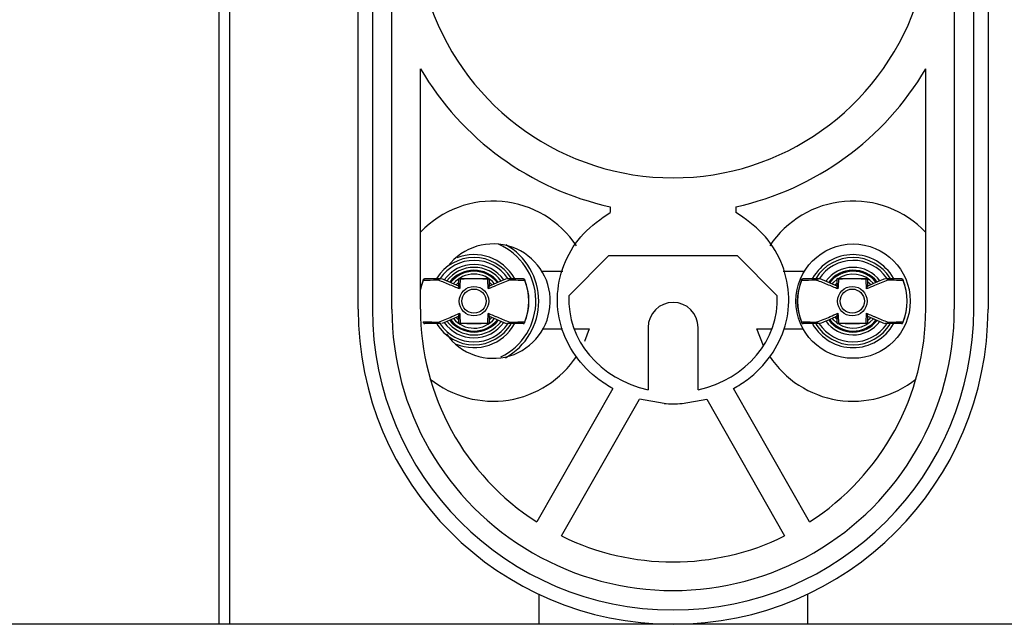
# Model space of a CAD drawing. Header units: inches. Extents: x 218.9 to 312.4, y 214.8 to 247.8.
# Tile 308 of 319: x 283.86 to 283.9676, y 240.1034 to 240.1694. Entities that reach past the tile are written whole.
import ezdxf

# ---------------------------------------------------------------- set-up
doc = ezdxf.new("R2010")
doc.units = ezdxf.units.IN
doc.header["$LTSCALE"] = 0.25
doc.header["$MEASUREMENT"] = 0
doc.layers.add('ANNOTATIONS', color=1, linetype='Continuous')
doc.layers.add('MOTOR LH', color=7, linetype='Continuous')
doc.styles.add('ARIAL', font='arial.ttf', dxfattribs={"height": 0.09375})
doc.dimstyles.new('STANDARD$0', dxfattribs={"dimtxt": 0.09375, "dimasz": 0.09375, "dimexe": 0.03125, "dimexo": 0.046875, "dimgap": 0.09, "dimtad": 0, "dimtih": 1, "dimtoh": 1, "dimdec": 4, "dimzin": 0, "dimdsep": 46, "dimtxsty": 'ARIAL', "dimcen": 0.09, "dimadec": 0, "dimazin": 0, "dimtfac": 1, "dimtdec": 4, "dimtofl": 0, "dimtmove": 0, "dimatfit": 1, "dimfxl": 1, "dimtolj": 1, "dimtzin": 0, "dimarcsym": 0})

# ---------------------------------------------------------------- blocks, each defined once
blk = doc.blocks.new('*D100')
at = {"layer": 'ANNOTATIONS', "color": 0, "lineweight": -2, "transparency": 16777216}
for p, q in [((283.7439908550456, 243.1034245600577), (285.3698196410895, 243.1034245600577)), ((285.3385696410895, 243.0096745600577), (285.3385696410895, 241.8208545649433)), ((285.3385696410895, 240.1971744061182), (285.3385696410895, 241.3859944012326)), ((283.7607408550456, 240.1034244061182), (285.3698196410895, 240.1034244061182))]:
    blk.add_line(p, q, dxfattribs=at)
at = {"layer": 'ANNOTATIONS', "color": 0, "transparency": 16777216}
for points in [[(285.3229446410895, 243.0096745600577), (285.3541946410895, 243.0096745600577), (285.3385696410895, 243.1034245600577)], [(285.3229446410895, 240.1971744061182), (285.3541946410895, 240.1971744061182), (285.3385696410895, 240.1034244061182)]]:
    blk.add_solid(points, dxfattribs=at)
at = {"layer": 'defpoints', "color": 0, "transparency": 16777216}
for p in [(283.6971158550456, 243.1034245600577), (283.7138658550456, 240.1034244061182), (285.3385696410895, 240.1034244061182)]:
    blk.add_point(p, dxfattribs=at)
at = {"layer": 'ANNOTATIONS', "color": 0, "transparency": 16777216, "insert": (285.3385696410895, 241.6034244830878), "char_height": 0.09375, "attachment_point": 5, "style": 'ARIAL'}
blk.add_mtext('\\A1;OPENING \\PHEIGHT', dxfattribs=at)

msp = doc.modelspace()

# ---------------------------------------------------------------- linework, layer by layer
at = {"layer": 'MOTOR LH'}
for p, q in [((283.8817586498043, 240.1034244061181), (283.8817586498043, 240.222993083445)), ((283.8829274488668, 240.1034244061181), (283.8829274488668, 240.222993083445)), ((283.8969710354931, 240.1378128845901), (283.8969710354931, 240.2190136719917)), ((283.8985335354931, 240.2190136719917), (283.8985335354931, 240.1378128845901)), ((283.9643061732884, 240.1378128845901), (283.9643061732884, 240.2190136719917)), ((283.9658686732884, 240.2190136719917), (283.9658686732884, 240.1378128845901)), ((283.900661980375, 240.1378128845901), (283.900661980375, 240.2172912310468)), ((283.9621777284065, 240.2172912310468), (283.9621777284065, 240.1378128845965)), ((283.9037869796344, 240.1378128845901), (283.9037869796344, 240.1640838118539)), ((283.9590527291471, 240.1378128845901), (283.9590527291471, 240.1640838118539)), ((283.9245419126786, 240.1489992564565), (283.9245419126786, 240.1483861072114)), ((283.938297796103, 240.1489992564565), (283.938297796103, 240.1483861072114)), ((283.9200213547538, 240.1392794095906), (283.9244045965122, 240.1436626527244)), ((283.9244045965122, 240.1436626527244), (283.9384351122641, 240.1436626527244)), ((283.9384351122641, 240.1436626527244), (283.9428183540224, 240.1392794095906)), ((283.9193762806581, 240.1419194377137), (283.9170810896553, 240.1419194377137)), ((283.9457586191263, 240.1419194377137), (283.9434634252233, 240.1419194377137)), ((283.9079832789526, 240.1403116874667), (283.9061261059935, 240.1411091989)), ((283.9493582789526, 240.1403116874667), (283.947501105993, 240.1411091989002)), ((283.9113032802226, 240.1370526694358), (283.9131604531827, 240.1362551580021)), ((283.9526782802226, 240.1370526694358), (283.9545354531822, 240.1362551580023)), ((283.9286854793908, 240.135811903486), (283.9286854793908, 240.1290069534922)), ((283.9341542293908, 240.1290069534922), (283.9341542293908, 240.135811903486)), ((283.9171998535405, 240.1356497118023), (283.9193260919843, 240.1356497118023)), ((283.920590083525, 240.1356497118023), (283.9222435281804, 240.1356497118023)), ((283.9222435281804, 240.1356497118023), (283.9217403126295, 240.1342641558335)), ((283.9413178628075, 240.1337992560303), (283.9405961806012, 240.1356497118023)), ((283.9405961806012, 240.1356497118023), (283.9422496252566, 240.1356497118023)), ((283.9435136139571, 240.1356497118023), (283.945639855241, 240.1356497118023)), ((283.9248109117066, 240.1291316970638), (283.9165059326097, 240.1145502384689)), ((283.9463337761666, 240.1145502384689), (283.9380287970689, 240.1291316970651)), ((283.9192278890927, 240.113015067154), (283.9277366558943, 240.1279543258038)), ((283.9304302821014, 240.1274966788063), (283.927736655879, 240.1279543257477)), ((283.9324094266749, 240.1274966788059), (283.935103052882, 240.1279543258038)), ((283.935103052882, 240.1279543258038), (283.9436118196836, 240.113015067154)), ((283.9167323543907, 240.1066520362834), (283.9167323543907, 240.1034244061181)), ((283.9461073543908, 240.1066520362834), (283.9461073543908, 240.1034244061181)), ((282.9815770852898, 240.1034244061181), (284.1643033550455, 240.1034244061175))]:
    msp.add_line(p, q, dxfattribs=at)
at = {"layer": 'MOTOR LH', "flags": 128}
for points in [[(283.904108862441, 240.1410333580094), (283.9039006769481, 240.1404655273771), (283.9037869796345, 240.1400465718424)], [(283.9040918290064, 240.1409405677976), (283.9038999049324, 240.1403946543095), (283.9037869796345, 240.1399560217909)], [(283.9079484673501, 240.1407066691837), (283.9077763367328, 240.1405491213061), (283.9076842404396, 240.1404522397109)], [(283.9116010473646, 240.1404536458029), (283.9115102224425, 240.1405491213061), (283.9113101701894, 240.1407297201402)], [(283.948821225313, 240.1405539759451), (283.9490169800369, 240.1407700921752), (283.9493290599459, 240.1410412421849)], [(283.9493245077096, 240.1406318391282), (283.949237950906, 240.1405491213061), (283.9491202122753, 240.1404234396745)], [(283.9530369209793, 240.1404816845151), (283.9529718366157, 240.1405491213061), (283.9526933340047, 240.1407911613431)], [(283.9076817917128, 240.1369148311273), (283.9077763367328, 240.1368152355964), (283.9079631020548, 240.1366455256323)], [(283.9113332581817, 240.1366536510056), (283.9115102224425, 240.1368152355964), (283.9116096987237, 240.1369203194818)], [(283.9491184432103, 240.1369429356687), (283.949237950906, 240.1368152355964), (283.9493461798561, 240.136712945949)], [(283.9527103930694, 240.1365861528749), (283.9529718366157, 240.1368152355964), (283.9530463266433, 240.1368928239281)], [(283.9493223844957, 240.1363281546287), (283.9490169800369, 240.1365942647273), (283.948821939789, 240.1368095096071)]]:
    msp.add_lwpolyline(points, dxfattribs=at)
at = {"layer": 'MOTOR LH'}
for centre, radius in [((283.9511048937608, 240.1386821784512), 0.006250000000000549), ((283.9096432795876, 240.1386821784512), 0.001613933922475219), ((283.9510182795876, 240.1386821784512), 0.001613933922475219), ((283.9096432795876, 240.1386821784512), 0.001321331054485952), ((283.9510182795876, 240.1386821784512), 0.001321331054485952)]:
    msp.add_circle(centre, radius, dxfattribs=at)
for centre, radius, start, end in [((283.9314198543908, 240.1802833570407), 0.02812500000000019, 199.4712206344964, 340.5287793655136), ((283.9314198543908, 240.1802833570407), 0.03203125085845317, 210.3806127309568, 257.6005483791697), ((283.9314198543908, 240.1802833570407), 0.03203125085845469, 282.3994516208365, 329.6193872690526), ((283.9117348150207, 240.1386821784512), 0.01093750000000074, 33.44872817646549, 136.237806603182), ((283.9511048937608, 240.1386821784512), 0.01093749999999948, 43.3929477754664, 146.5088346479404), ((283.9117348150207, 240.1386821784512), 0.006249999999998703, 215.0500800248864, 142.4172940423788), ((283.9096432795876, 240.1386821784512), 0.006766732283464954, 295.6210902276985, 66.71235897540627), ((283.9096432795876, 240.1386821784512), 0.007079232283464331, 299.197772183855, 60.49139116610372), ((283.9096432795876, 240.1386821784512), 0.004767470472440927, 31.76165425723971, 148.2248327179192), ((283.9096432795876, 240.1386821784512), 0.005079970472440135, 29.62997182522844, 111.6135480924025), ((283.9511048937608, 240.1386821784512), 0.005079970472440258, 29.62997182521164, 150.445312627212), ((283.9511048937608, 240.1386821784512), 0.004767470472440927, 31.76165425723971, 148.2248327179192), ((283.9096432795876, 240.1386821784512), 0.004454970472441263, 33.74494045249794, 146.0361977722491), ((283.9096432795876, 240.1386821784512), 0.004003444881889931, 35.45278402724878, 144.3818440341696), ((283.9096432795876, 240.1386821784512), 0.00369094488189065, 36.54764909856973, 143.3344357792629), ((283.9511048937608, 240.1386821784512), 0.004454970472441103, 34.26244811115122, 146.7252704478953), ((283.9511048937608, 240.1386821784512), 0.003690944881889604, 37.07043239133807, 143.8788900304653), ((283.9096432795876, 240.1386821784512), 0.003378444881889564, 38.02806685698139, 142.3002062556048), ((283.9096432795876, 240.1386821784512), 0.003265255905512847, 38.37625287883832, 141.5850926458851), ((283.9096432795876, 240.1386821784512), 0.002952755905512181, 40.05423467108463, 139.9798428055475), ((283.9511048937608, 240.1386821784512), 0.003378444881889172, 38.61487814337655, 142.8850491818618), ((283.9511048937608, 240.1386821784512), 0.003265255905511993, 38.9671910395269, 142.2005269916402), ((283.9511048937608, 240.1386821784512), 0.002952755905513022, 40.70771378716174, 124.4391489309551), ((283.9096432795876, 240.1386821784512), 0.006013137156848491, 336.9936001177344, 23.16303290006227), ((283.9096432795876, 240.1386821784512), 0.005993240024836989, 337.8629835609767, 22.13701643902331), ((283.9510182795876, 240.1386821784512), 0.006013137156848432, 156.9828189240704, 203.1040035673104), ((283.9510182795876, 240.1386821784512), 0.005993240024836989, 157.8629835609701, 202.1370164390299), ((283.9510182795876, 240.1386821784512), 0.006013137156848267, 336.9936001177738, 23.16303290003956), ((283.9510182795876, 240.1386821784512), 0.005993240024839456, 337.8629835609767, 22.13701643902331), ((283.9314198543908, 240.135811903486), 0.002734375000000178, 0, 180), ((283.9314198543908, 240.1378128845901), 0.03444881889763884, 180, 0), ((283.9314198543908, 240.1378128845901), 0.03288631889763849, 180, 0), ((283.9314198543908, 240.1378128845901), 0.03075787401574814, 180, 1.175410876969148e-08), ((283.9314198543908, 240.1378128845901), 0.02763287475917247, 180, 237.3356499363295), ((283.9314198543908, 240.1378128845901), 0.02763287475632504, 302.6643500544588, 0), ((283.9096432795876, 240.1386821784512), 0.00476747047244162, 211.6173577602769, 328.3908599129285), ((283.9096432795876, 240.1386821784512), 0.00445497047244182, 213.7976415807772, 326.1824974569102), ((283.9096432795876, 240.1386821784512), 0.004003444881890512, 215.3582126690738, 324.3432683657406), ((283.9096432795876, 240.1386821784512), 0.003690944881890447, 216.4451655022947, 323.2802938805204), ((283.9096432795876, 240.1386821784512), 0.003378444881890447, 217.953206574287, 322.1962639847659), ((283.9096432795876, 240.1386821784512), 0.003265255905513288, 218.260554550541, 321.5049525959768), ((283.9096432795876, 240.1386821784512), 0.002952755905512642, 220.0912098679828, 319.8758460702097), ((283.9096432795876, 240.1386821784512), 0.005079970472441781, 247.2550755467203, 330.7177255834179), ((283.9511048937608, 240.1386821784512), 0.005079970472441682, 209.5596015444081, 330.7177255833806), ((283.9511048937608, 240.1386821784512), 0.00476747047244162, 211.6173577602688, 328.3908599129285), ((283.9511048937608, 240.1386821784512), 0.004454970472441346, 213.2369220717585, 325.8076037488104), ((283.9511048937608, 240.1386821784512), 0.003690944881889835, 215.9261601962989, 322.7277481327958), ((283.9511048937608, 240.1386821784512), 0.00337844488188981, 217.3755135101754, 321.6076756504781), ((283.9511048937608, 240.1386821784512), 0.003265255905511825, 217.6738869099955, 320.8803718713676), ((283.9511048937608, 240.1386821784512), 0.002952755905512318, 237.4271946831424, 319.1851638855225), ((283.9117348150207, 240.1386821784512), 0.01093750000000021, 231.0859589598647, 326.6790492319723), ((283.9511048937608, 240.1386821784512), 0.0109375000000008, 213.328061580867, 308.912850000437), ((283.9314198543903, 240.1391529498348), 0.01169820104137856, 265.1474458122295, 274.8525541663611), ((283.9314198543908, 240.1378128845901), 0.02763287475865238, 243.8187412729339, 296.1812587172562)]:
    msp.add_arc(centre, radius, start, end, dxfattribs=at)
for major_axis, ratio, start_param, end_param in [((0.01140946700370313, 4.636529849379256e-09), 0.8873077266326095, 3.097742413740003, 4.470374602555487), ((-0.01140946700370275, 4.636542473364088e-09), 0.8873077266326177, 1.812810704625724, 3.185442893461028)]:
    msp.add_ellipse((283.9314198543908, 240.1388356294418), major_axis=major_axis, ratio=ratio, start_param=start_param, end_param=end_param, dxfattribs=at)
for points, knots in [([(283.924810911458, 240.1291316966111), (283.9243055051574, 240.1294373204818), (283.9227437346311, 240.1303817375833), (283.920603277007, 240.1326051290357), (283.9189593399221, 240.1359040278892), (283.9185901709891, 240.1395480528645), (283.9194590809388, 240.1430955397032), (283.9214849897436, 240.1462476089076), (283.923514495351, 240.1476673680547), (283.9245419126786, 240.1483861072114)], [0, 0, 0, 0, 0.07501913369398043, 0.2318187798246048, 0.3847221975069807, 0.5357489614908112, 0.6873851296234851, 0.8417417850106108, 1, 1, 1, 1]), ([(283.9380287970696, 240.1291316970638), (283.9385342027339, 240.1294373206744), (283.9400959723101, 240.1303817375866), (283.9422364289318, 240.1326051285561), (283.9438803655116, 240.1359040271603), (283.9442495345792, 240.1395480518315), (283.9433806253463, 240.1430955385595), (283.9413547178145, 240.1462476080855), (283.9393252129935, 240.1476673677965), (283.938297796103, 240.1483861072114)], [0, 0, 0, 0, 0.07501906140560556, 0.2318187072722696, 0.3847221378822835, 0.5357489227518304, 0.6873851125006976, 0.841741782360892, 1, 1, 1, 1]), ([(283.9040918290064, 240.1409405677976), (283.9040918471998, 240.140941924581), (283.9040921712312, 240.1409660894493), (283.9040995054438, 240.1410192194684), (283.9041317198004, 240.1410833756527), (283.904188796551, 240.1411323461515), (283.904242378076, 240.1411393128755), (283.9042692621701, 240.1411428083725)], [0, 0, 0, 0, 0.01256958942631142, 0.2238695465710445, 0.5153237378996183, 0.7568176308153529, 0.9999999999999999, 0.9999999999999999, 0.9999999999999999, 0.9999999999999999]), ([(283.9042692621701, 240.1411428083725), (283.9047914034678, 240.1411428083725), (283.9053591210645, 240.1411428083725), (283.9059589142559, 240.1411428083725), (283.9060070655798, 240.1411428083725)], [0, 0, 0, 0, 0.9197201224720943, 0.9999999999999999, 0.9999999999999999, 0.9999999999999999, 0.9999999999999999]), ([(283.9057464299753, 240.1409788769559), (283.9057486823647, 240.1409829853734), (283.9057685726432, 240.1410192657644), (283.905818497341, 240.1410776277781), (283.9059085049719, 240.1411324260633), (283.9059742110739, 240.1411393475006), (283.9060070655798, 240.1411428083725)], [0, 0, 0, 0, 0.04225292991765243, 0.3731248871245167, 0.6865485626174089, 1, 1, 1, 1]), ([(283.9060070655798, 240.1411428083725), (283.9060120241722, 240.1411428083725), (283.9060235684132, 240.1411428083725), (283.9060395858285, 240.1411428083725), (283.9060614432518, 240.1411428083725), (283.9060586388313, 240.1411428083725), (283.9060564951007, 240.1411428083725)], [0, 0, 0, 0, 0.0761283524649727, 0.1772366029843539, 0.3710703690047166, 1, 1, 1, 1]), ([(283.9079823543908, 240.140281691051), (283.9079823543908, 240.1404351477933), (283.9079823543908, 240.1406372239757), (283.9079823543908, 240.1409194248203), (283.9079823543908, 240.1410535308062), (283.9079823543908, 240.1411428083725)], [0, 0, 0, 0, 0.513398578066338, 0.6760577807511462, 1, 1, 1, 1]), ([(283.908139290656, 240.1410781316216), (283.9081385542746, 240.141078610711), (283.9080771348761, 240.1411185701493), (283.9080390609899, 240.1411307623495), (283.9080014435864, 240.1411428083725)], [0, 0, 0, 0, 0.01198939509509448, 1, 1, 1, 1]), ([(283.9080014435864, 240.1411428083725), (283.9082550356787, 240.1411428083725), (283.9085975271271, 240.1411428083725), (283.9091793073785, 240.1411428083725), (283.9095139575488, 240.1411428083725), (283.9097693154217, 240.1411428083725), (283.910052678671, 240.1411428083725), (283.9105891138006, 240.1411428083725), (283.910972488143, 240.1411428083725), (283.9112439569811, 240.1411428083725), (283.9112851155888, 240.1411428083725)], [0, 0, 0, 0, 0.3048810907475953, 0.4117603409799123, 0.4723189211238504, 0.533050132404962, 0.5755937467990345, 0.665425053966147, 0.9492735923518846, 0.9999999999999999, 0.9999999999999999, 0.9999999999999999, 0.9999999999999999]), ([(283.9111472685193, 240.1410781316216), (283.9111480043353, 240.141078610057), (283.9111615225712, 240.1410873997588), (283.9112204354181, 240.141124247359), (283.9112565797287, 240.1411346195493), (283.9112851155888, 240.1411428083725)], [0, 0, 0, 0, 0.0119724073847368, 0.2199542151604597, 1, 1, 1, 1]), ([(283.9113042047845, 240.1411428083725), (283.9113042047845, 240.1410535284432), (283.9113042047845, 240.1409194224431), (283.9113042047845, 240.1406372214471), (283.9113042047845, 240.1404351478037), (283.9113042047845, 240.140281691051)], [0, 0, 0, 0, 0.3239507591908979, 0.486601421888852, 1, 1, 1, 1]), ([(283.9135401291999, 240.1409788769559), (283.9135378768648, 240.1409829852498), (283.91351726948, 240.141020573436), (283.9134658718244, 240.141079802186), (283.9133751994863, 240.1411331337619), (283.9133109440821, 240.1411396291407), (283.9132794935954, 240.1411428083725)], [0, 0, 0, 0, 0.04225452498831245, 0.3866011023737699, 0.6997654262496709, 1, 1, 1, 1]), ([(283.9132794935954, 240.1411428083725), (283.9133271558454, 240.1411428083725), (283.9139269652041, 240.1411428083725), (283.9144946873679, 240.1411428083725), (283.9150172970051, 240.1411428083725)], [0, 0, 0, 0, 0.07946233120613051, 1, 1, 1, 1]), ([(283.9150172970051, 240.1411428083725), (283.9150441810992, 240.1411393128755), (283.9150977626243, 240.1411323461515), (283.9151548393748, 240.1410833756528), (283.9151870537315, 240.1410192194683), (283.9151943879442, 240.1409660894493), (283.9151947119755, 240.140941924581), (283.9151947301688, 240.1409405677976)], [0, 0, 0, 0, 0.2431823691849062, 0.4846762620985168, 0.7761304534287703, 0.9874304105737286, 1, 1, 1, 1]), ([(283.9454668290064, 240.1409405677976), (283.9454668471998, 240.140941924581), (283.9454671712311, 240.1409660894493), (283.9454745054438, 240.1410192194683), (283.9455067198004, 240.1410833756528), (283.945563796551, 240.1411323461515), (283.9456173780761, 240.1411393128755), (283.9456442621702, 240.1411428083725)], [0, 0, 0, 0, 0.01256958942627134, 0.2238695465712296, 0.5153237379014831, 0.7568176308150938, 1, 1, 1, 1]), ([(283.9456442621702, 240.1411428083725), (283.9461664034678, 240.1411428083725), (283.9467341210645, 240.1411428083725), (283.9473339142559, 240.1411428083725), (283.9473820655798, 240.1411428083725)], [0, 0, 0, 0, 0.9197201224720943, 0.9999999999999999, 0.9999999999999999, 0.9999999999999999, 0.9999999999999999]), ([(283.9471214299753, 240.1409788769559), (283.9471236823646, 240.1409829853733), (283.9471435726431, 240.1410192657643), (283.9471934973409, 240.141077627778), (283.9472835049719, 240.1411324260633), (283.9473492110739, 240.1411393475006), (283.9473820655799, 240.1411428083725)], [0, 0, 0, 0, 0.04225292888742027, 0.3731248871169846, 0.6865485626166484, 1, 1, 1, 1]), ([(283.9473820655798, 240.1411428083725), (283.9473870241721, 240.1411428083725), (283.9473985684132, 240.1411428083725), (283.9474145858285, 240.1411428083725), (283.9474364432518, 240.1411428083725), (283.9474336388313, 240.1411428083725), (283.9474314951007, 240.1411428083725)], [0, 0, 0, 0, 0.0761283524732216, 0.1772366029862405, 0.3710703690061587, 1, 1, 1, 1]), ([(283.9493573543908, 240.140281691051), (283.9493573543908, 240.1404351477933), (283.9493573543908, 240.1406372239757), (283.9493573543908, 240.1409194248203), (283.9493573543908, 240.1410535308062), (283.9493573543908, 240.1411428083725)], [0, 0, 0, 0, 0.513398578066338, 0.6760577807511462, 1, 1, 1, 1]), ([(283.9495142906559, 240.1410781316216), (283.9495135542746, 240.141078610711), (283.9494521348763, 240.1411185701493), (283.9494140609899, 240.1411307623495), (283.9493764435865, 240.1411428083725)], [0, 0, 0, 0, 0.01198939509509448, 1, 1, 1, 1]), ([(283.9493764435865, 240.1411428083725), (283.9496300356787, 240.1411428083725), (283.9499725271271, 240.1411428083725), (283.9505543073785, 240.1411428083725), (283.9508889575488, 240.1411428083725), (283.9511443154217, 240.1411428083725), (283.9514276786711, 240.1411428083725), (283.9519641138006, 240.1411428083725), (283.9523474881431, 240.1411428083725), (283.9526189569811, 240.1411428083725), (283.9526601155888, 240.1411428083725)], [0, 0, 0, 0, 0.304881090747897, 0.4117603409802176, 0.4723189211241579, 0.533050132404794, 0.5755937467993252, 0.6654250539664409, 0.9492735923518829, 0.9999999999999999, 0.9999999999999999, 0.9999999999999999, 0.9999999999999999]), ([(283.9525222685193, 240.1410781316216), (283.9525230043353, 240.141078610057), (283.9525365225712, 240.1410873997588), (283.9525954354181, 240.141124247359), (283.9526315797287, 240.1411346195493), (283.9526601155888, 240.1411428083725)], [0, 0, 0, 0, 0.01197240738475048, 0.2199542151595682, 1, 1, 1, 1]), ([(283.9526792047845, 240.1411428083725), (283.9526792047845, 240.1410535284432), (283.9526792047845, 240.1409194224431), (283.9526792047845, 240.1406372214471), (283.9526792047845, 240.1404351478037), (283.9526792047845, 240.140281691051)], [0, 0, 0, 0, 0.3239507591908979, 0.486601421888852, 1, 1, 1, 1]), ([(283.9549151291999, 240.1409788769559), (283.9549128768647, 240.1409829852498), (283.95489226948, 240.141020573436), (283.9548408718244, 240.141079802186), (283.9547501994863, 240.1411331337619), (283.9546859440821, 240.1411396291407), (283.9546544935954, 240.1411428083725)], [0, 0, 0, 0, 0.04225452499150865, 0.3866011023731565, 0.6997654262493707, 1, 1, 1, 1]), ([(283.9546544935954, 240.1411428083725), (283.9547021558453, 240.1411428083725), (283.9553019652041, 240.1411428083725), (283.9558696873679, 240.1411428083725), (283.9563922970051, 240.1411428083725)], [0, 0, 0, 0, 0.07946233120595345, 0.9999999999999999, 0.9999999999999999, 0.9999999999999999, 0.9999999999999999]), ([(283.9563922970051, 240.1411428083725), (283.9564191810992, 240.1411393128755), (283.9564727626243, 240.1411323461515), (283.9565298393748, 240.1410833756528), (283.9565620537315, 240.1410192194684), (283.9565693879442, 240.1409660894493), (283.9565697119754, 240.140941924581), (283.9565697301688, 240.1409405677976)], [0, 0, 0, 0, 0.243182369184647, 0.4846762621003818, 0.7761304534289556, 0.9874304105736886, 1, 1, 1, 1]), ([(283.9057464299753, 240.1409788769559), (283.9057003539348, 240.1409775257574), (283.9051275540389, 240.1409607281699), (283.9045879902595, 240.140950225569), (283.9040918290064, 240.1409405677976)], [0, 0, 0, 0, 0.0804400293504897, 1, 1, 1, 1]), ([(283.9080714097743, 240.1400111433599), (283.9078876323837, 240.1400898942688), (283.9076000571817, 240.1402131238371), (283.9068791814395, 240.1405155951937), (283.906288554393, 240.1407584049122), (283.9058010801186, 240.1409566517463), (283.9057464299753, 240.1409788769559)], [0, 0, 0, 0, 0.2347780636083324, 0.3673811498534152, 0.9290778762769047, 1, 1, 1, 1]), ([(283.9080714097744, 240.1400111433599), (283.9080709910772, 240.1400121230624), (283.9080475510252, 240.1400669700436), (283.9080026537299, 240.1401777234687), (283.9079895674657, 240.1402447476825), (283.9079823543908, 240.140281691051)], [0, 0, 0, 0, 0.008096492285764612, 0.4532683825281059, 1, 1, 1, 1]), ([(283.908139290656, 240.1410781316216), (283.9081280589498, 240.1408697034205), (283.908110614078, 240.1405459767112), (283.9080817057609, 240.1401516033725), (283.9080714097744, 240.1400111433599)], [0, 0, 0, 0, 0.643839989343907, 1, 1, 1, 1]), ([(283.9111472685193, 240.1410781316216), (283.9109243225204, 240.1410888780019), (283.9106055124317, 240.1411042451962), (283.9101028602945, 240.1411186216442), (283.9097849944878, 240.1411229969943), (283.9094983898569, 240.1411232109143), (283.9091244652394, 240.1411176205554), (283.9086331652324, 240.141101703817), (283.9083300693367, 240.1410872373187), (283.908139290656, 240.1410781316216)], [0, 0, 0, 0, 0.2771304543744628, 0.3962932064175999, 0.454318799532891, 0.5380944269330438, 0.6205793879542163, 0.7611799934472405, 1, 1, 1, 1]), ([(283.9112151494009, 240.1400111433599), (283.9112048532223, 240.1401516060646), (283.9111759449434, 240.1405459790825), (283.9111585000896, 240.1408697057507), (283.9111472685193, 240.1410781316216)], [0, 0, 0, 0, 0.3561671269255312, 0.9999999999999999, 0.9999999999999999, 0.9999999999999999, 0.9999999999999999]), ([(283.9135401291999, 240.1409788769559), (283.913052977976, 240.1407804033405), (283.9122829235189, 240.140466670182), (283.9115020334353, 240.1401335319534), (283.9112151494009, 240.1400111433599)], [0, 0, 0, 0, 0.6326191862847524, 0.9999999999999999, 0.9999999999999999, 0.9999999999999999, 0.9999999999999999]), ([(283.9112151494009, 240.1400111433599), (283.9112155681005, 240.140012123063), (283.9112354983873, 240.1400587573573), (283.9112813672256, 240.1401710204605), (283.9112954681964, 240.1402393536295), (283.9113042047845, 240.140281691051)], [0, 0, 0, 0, 0.00809747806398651, 0.3854434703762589, 1, 1, 1, 1]), ([(283.9131749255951, 240.1411037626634), (283.9127210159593, 240.1409255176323), (283.912099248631, 240.1406813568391), (283.9114708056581, 240.1403811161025), (283.9113011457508, 240.1403000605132)], [0, 0, 0, 0, 0.7300313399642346, 1, 1, 1, 1]), ([(283.9151947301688, 240.1409405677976), (283.9151159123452, 240.1409419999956), (283.9147218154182, 240.1409491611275), (283.9142185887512, 240.14096015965), (283.9137378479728, 240.1409730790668), (283.9135857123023, 240.1409775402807), (283.9135401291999, 240.1409788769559)], [0, 0, 0, 0, 0.1468847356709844, 0.7344382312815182, 0.9204320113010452, 1, 1, 1, 1]), ([(283.9471214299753, 240.1409788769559), (283.9470753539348, 240.1409775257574), (283.9465025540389, 240.1409607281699), (283.9459629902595, 240.140950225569), (283.9454668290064, 240.1409405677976)], [0, 0, 0, 0, 0.0804400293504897, 1, 1, 1, 1]), ([(283.9494464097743, 240.1400111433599), (283.9492626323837, 240.1400898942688), (283.9489750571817, 240.1402131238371), (283.9482541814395, 240.1405155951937), (283.947663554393, 240.1407584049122), (283.9471760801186, 240.1409566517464), (283.9471214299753, 240.1409788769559)], [0, 0, 0, 0, 0.2347780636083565, 0.3673811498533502, 0.9290778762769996, 1, 1, 1, 1]), ([(283.9494464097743, 240.1400111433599), (283.9494459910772, 240.1400121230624), (283.9494225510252, 240.1400669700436), (283.9493776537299, 240.1401777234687), (283.9493645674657, 240.1402447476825), (283.9493573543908, 240.140281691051)], [0, 0, 0, 0, 0.008096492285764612, 0.4532683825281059, 1, 1, 1, 1]), ([(283.9495142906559, 240.1410781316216), (283.9495030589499, 240.1408697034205), (283.949485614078, 240.1405459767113), (283.9494567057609, 240.1401516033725), (283.9494464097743, 240.1400111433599)], [0, 0, 0, 0, 0.6438399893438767, 1, 1, 1, 1]), ([(283.9525222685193, 240.1410781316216), (283.9522993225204, 240.1410888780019), (283.9519805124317, 240.1411042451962), (283.9514778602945, 240.1411186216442), (283.9511599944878, 240.1411229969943), (283.9508733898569, 240.1411232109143), (283.9504994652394, 240.1411176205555), (283.9500081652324, 240.141101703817), (283.9497050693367, 240.1410872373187), (283.9495142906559, 240.1410781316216)], [0, 0, 0, 0, 0.2771304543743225, 0.3962932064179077, 0.4543187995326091, 0.5380944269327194, 0.6205793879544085, 0.7611799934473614, 1, 1, 1, 1]), ([(283.9525901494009, 240.1400111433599), (283.9525798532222, 240.1401516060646), (283.9525509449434, 240.1405459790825), (283.9525335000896, 240.1408697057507), (283.9525222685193, 240.1410781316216)], [0, 0, 0, 0, 0.3561671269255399, 0.9999999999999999, 0.9999999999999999, 0.9999999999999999, 0.9999999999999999]), ([(283.9549151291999, 240.1409788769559), (283.954427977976, 240.1407804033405), (283.953657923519, 240.140466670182), (283.9528770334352, 240.1401335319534), (283.9525901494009, 240.1400111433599)], [0, 0, 0, 0, 0.6326191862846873, 1, 1, 1, 1]), ([(283.9525901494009, 240.1400111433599), (283.9525905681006, 240.140012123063), (283.9526104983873, 240.1400587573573), (283.9526563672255, 240.1401710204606), (283.9526704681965, 240.1402393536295), (283.9526792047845, 240.140281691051)], [0, 0, 0, 0, 0.008097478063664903, 0.3854434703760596, 1, 1, 1, 1]), ([(283.9545499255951, 240.1411037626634), (283.9540960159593, 240.1409255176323), (283.953474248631, 240.1406813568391), (283.9528458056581, 240.1403811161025), (283.9526761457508, 240.1403000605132)], [0, 0, 0, 0, 0.7300313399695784, 1, 1, 1, 1]), ([(283.9565697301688, 240.1409405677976), (283.9564909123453, 240.1409419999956), (283.9560968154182, 240.1409491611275), (283.9555935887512, 240.14096015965), (283.9551128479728, 240.1409730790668), (283.9549607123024, 240.1409775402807), (283.9549151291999, 240.1409788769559)], [0, 0, 0, 0, 0.146884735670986, 0.7344382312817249, 0.9204320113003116, 1, 1, 1, 1]), ([(283.9057464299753, 240.1363854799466), (283.9062335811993, 240.136583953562), (283.9070036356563, 240.1368976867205), (283.90778452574, 240.1372308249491), (283.9080714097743, 240.1373532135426)], [0, 0, 0, 0, 0.6326191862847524, 0.9999999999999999, 0.9999999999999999, 0.9999999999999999, 0.9999999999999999]), ([(283.9061116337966, 240.1362605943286), (283.9065655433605, 240.1364388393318), (283.9071873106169, 240.1366830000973), (283.9078157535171, 240.1369832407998), (283.9079854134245, 240.1370642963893)], [0, 0, 0, 0, 0.7300313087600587, 1, 1, 1, 1]), ([(283.9079823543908, 240.1370826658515), (283.9079910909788, 240.137125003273), (283.9080051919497, 240.137193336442), (283.908051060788, 240.1373055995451), (283.9080709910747, 240.1373522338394), (283.9080714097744, 240.1373532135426)], [0, 0, 0, 0, 0.6145565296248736, 0.9919025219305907, 1, 1, 1, 1]), ([(283.9079823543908, 240.13622154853), (283.9079823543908, 240.1363108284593), (283.9079823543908, 240.1364449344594), (283.9079823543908, 240.1367271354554), (283.9079823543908, 240.1369292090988), (283.9079823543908, 240.1370826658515)], [0, 0, 0, 0, 0.3239507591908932, 0.486601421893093, 1, 1, 1, 1]), ([(283.9080714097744, 240.1373532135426), (283.908081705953, 240.1372127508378), (283.9081106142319, 240.13681837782), (283.9081280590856, 240.1364946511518), (283.908139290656, 240.1362862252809)], [0, 0, 0, 0, 0.3561671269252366, 1, 1, 1, 1]), ([(283.9111472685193, 240.1362862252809), (283.9111585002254, 240.136494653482), (283.9111759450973, 240.1368183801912), (283.9112048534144, 240.13721275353), (283.9112151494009, 240.1373532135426)], [0, 0, 0, 0, 0.6438399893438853, 0.9999999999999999, 0.9999999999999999, 0.9999999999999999, 0.9999999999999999]), ([(283.9112151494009, 240.1373532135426), (283.9113989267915, 240.1372744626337), (283.9116865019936, 240.1371512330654), (283.9124073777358, 240.1368487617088), (283.9129980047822, 240.1366059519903), (283.9134854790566, 240.1364077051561), (283.9135401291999, 240.1363854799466)], [0, 0, 0, 0, 0.2347780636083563, 0.3673811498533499, 0.9290778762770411, 1, 1, 1, 1]), ([(283.9113042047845, 240.1370826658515), (283.9112969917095, 240.13711960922), (283.9112839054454, 240.1371866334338), (283.9112390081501, 240.1372973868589), (283.911215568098, 240.1373522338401), (283.9112151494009, 240.1373532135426)], [0, 0, 0, 0, 0.5467316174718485, 0.9919035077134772, 1, 1, 1, 1]), ([(283.9113042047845, 240.1370826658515), (283.9113042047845, 240.1369292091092), (283.9113042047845, 240.1367271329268), (283.9113042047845, 240.1364449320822), (283.9113042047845, 240.1363108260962), (283.9113042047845, 240.13622154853)], [0, 0, 0, 0, 0.513398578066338, 0.6760577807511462, 1, 1, 1, 1]), ([(283.9471214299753, 240.1363854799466), (283.9476085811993, 240.136583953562), (283.9483786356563, 240.1368976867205), (283.94915952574, 240.1372308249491), (283.9494464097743, 240.1373532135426)], [0, 0, 0, 0, 0.6326191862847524, 0.9999999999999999, 0.9999999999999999, 0.9999999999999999, 0.9999999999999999]), ([(283.9474866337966, 240.1362605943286), (283.9479405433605, 240.1364388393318), (283.9485623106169, 240.1366830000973), (283.9491907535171, 240.1369832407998), (283.9493604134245, 240.1370642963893)], [0, 0, 0, 0, 0.7300313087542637, 1, 1, 1, 1]), ([(283.9493573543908, 240.1370826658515), (283.9493660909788, 240.137125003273), (283.9493801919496, 240.137193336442), (283.949426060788, 240.1373055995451), (283.9494459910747, 240.1373522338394), (283.9494464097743, 240.1373532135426)], [0, 0, 0, 0, 0.6145565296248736, 0.9919025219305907, 1, 1, 1, 1]), ([(283.9493573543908, 240.13622154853), (283.9493573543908, 240.1363108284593), (283.9493573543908, 240.1364449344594), (283.9493573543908, 240.1367271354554), (283.9493573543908, 240.1369292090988), (283.9493573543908, 240.1370826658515)], [0, 0, 0, 0, 0.3239507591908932, 0.486601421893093, 1, 1, 1, 1]), ([(283.9494464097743, 240.1373532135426), (283.949456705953, 240.1372127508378), (283.9494856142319, 240.13681837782), (283.9495030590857, 240.1364946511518), (283.9495142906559, 240.1362862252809)], [0, 0, 0, 0, 0.3561671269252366, 1, 1, 1, 1]), ([(283.9525222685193, 240.1362862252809), (283.9525335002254, 240.136494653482), (283.9525509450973, 240.1368183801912), (283.9525798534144, 240.13721275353), (283.9525901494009, 240.1373532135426)], [0, 0, 0, 0, 0.643839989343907, 1, 1, 1, 1]), ([(283.9525901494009, 240.1373532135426), (283.9527739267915, 240.1372744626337), (283.9530615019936, 240.1371512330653), (283.9537823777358, 240.1368487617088), (283.9543730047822, 240.1366059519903), (283.9548604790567, 240.1364077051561), (283.9549151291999, 240.1363854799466)], [0, 0, 0, 0, 0.2347780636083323, 0.367381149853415, 0.9290778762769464, 1, 1, 1, 1]), ([(283.9526792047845, 240.1370826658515), (283.9526719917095, 240.13711960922), (283.9526589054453, 240.1371866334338), (283.9526140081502, 240.1372973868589), (283.9525905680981, 240.1373522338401), (283.9525901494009, 240.1373532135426)], [0, 0, 0, 0, 0.5467316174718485, 0.9919035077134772, 1, 1, 1, 1]), ([(283.9526792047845, 240.1370826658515), (283.9526792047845, 240.1369292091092), (283.9526792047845, 240.1367271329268), (283.9526792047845, 240.1364449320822), (283.9526792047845, 240.1363108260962), (283.9526792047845, 240.13622154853)], [0, 0, 0, 0, 0.5133985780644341, 0.6760577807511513, 0.9999999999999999, 0.9999999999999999, 0.9999999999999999, 0.9999999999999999]), ([(283.9040918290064, 240.1364237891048), (283.9041706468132, 240.1364223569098), (283.9045647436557, 240.1364151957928), (283.905067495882, 240.1364042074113), (283.9055482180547, 240.136391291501), (283.9057003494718, 240.1363868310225), (283.9057464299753, 240.1363854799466)], [0, 0, 0, 0, 0.1468847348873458, 0.7344382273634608, 0.9195615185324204, 1, 1, 1, 1]), ([(283.9040918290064, 240.1364237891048), (283.9040918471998, 240.1364224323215), (283.9040921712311, 240.1363982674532), (283.9040995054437, 240.1363451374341), (283.9041317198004, 240.1362809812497), (283.904188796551, 240.136232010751), (283.904242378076, 240.136225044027), (283.9042692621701, 240.13622154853)], [0, 0, 0, 0, 0.01256958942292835, 0.2238695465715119, 0.5153237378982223, 0.7568176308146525, 1, 1, 1, 1]), ([(283.9060070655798, 240.13622154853), (283.9059589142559, 240.13622154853), (283.9053591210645, 240.13622154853), (283.9047914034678, 240.13622154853), (283.9042692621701, 240.13622154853)], [0, 0, 0, 0, 0.08027987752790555, 0.9999999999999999, 0.9999999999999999, 0.9999999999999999, 0.9999999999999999]), ([(283.9060070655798, 240.13622154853), (283.9059756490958, 240.1362247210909), (283.9059114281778, 240.1362312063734), (283.9058207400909, 240.136284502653), (283.9057693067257, 240.136343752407), (283.9057486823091, 240.1363813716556), (283.9057464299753, 240.1363854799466)], [0, 0, 0, 0, 0.2999143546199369, 0.6130786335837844, 0.9577454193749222, 1, 1, 1, 1]), ([(283.9080014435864, 240.13622154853), (283.9080299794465, 240.1362297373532), (283.9080661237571, 240.1362401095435), (283.9081250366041, 240.1362769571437), (283.90813855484, 240.1362857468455), (283.908139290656, 240.1362862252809)], [0, 0, 0, 0, 0.7800457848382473, 0.9880275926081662, 1, 1, 1, 1]), ([(283.9112851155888, 240.13622154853), (283.9112439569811, 240.13622154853), (283.910972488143, 240.13622154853), (283.9105891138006, 240.13622154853), (283.910052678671, 240.13622154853), (283.9097693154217, 240.13622154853), (283.9095139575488, 240.13622154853), (283.9091793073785, 240.13622154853), (283.9085975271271, 240.13622154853), (283.9082550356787, 240.13622154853), (283.9080014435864, 240.13622154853)], [0, 0, 0, 0, 0.05072640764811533, 0.3345749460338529, 0.4244062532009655, 0.466949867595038, 0.5276810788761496, 0.5882396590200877, 0.6951189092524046, 1, 1, 1, 1]), ([(283.908139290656, 240.1362862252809), (283.9083300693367, 240.1362771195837), (283.9086331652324, 240.1362626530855), (283.9091244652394, 240.136246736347), (283.9094983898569, 240.1362411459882), (283.9097849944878, 240.1362413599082), (283.9101028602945, 240.1362457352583), (283.9106055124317, 240.1362601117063), (283.9109243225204, 240.1362754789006), (283.9111472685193, 240.1362862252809)], [0, 0, 0, 0, 0.2388200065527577, 0.3794206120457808, 0.4619055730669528, 0.5456812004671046, 0.6037067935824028, 0.7228695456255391, 0.9999999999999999, 0.9999999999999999, 0.9999999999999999, 0.9999999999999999]), ([(283.9112851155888, 240.13622154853), (283.9112474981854, 240.136233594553), (283.9112094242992, 240.1362457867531), (283.9111480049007, 240.1362857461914), (283.9111472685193, 240.1362862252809)], [0, 0, 0, 0, 0.9880106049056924, 1, 1, 1, 1]), ([(283.9132794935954, 240.13622154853), (283.9132745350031, 240.13622154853), (283.913262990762, 240.13622154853), (283.9132469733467, 240.13622154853), (283.9132251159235, 240.13622154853), (283.9132279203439, 240.13622154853), (283.9132300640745, 240.13622154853)], [0, 0, 0, 0, 0.07612835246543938, 0.17723660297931, 0.371070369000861, 1, 1, 1, 1]), ([(283.9132794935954, 240.13622154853), (283.9133123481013, 240.1362250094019), (283.9133780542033, 240.1362319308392), (283.9134680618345, 240.1362867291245), (283.9135179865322, 240.1363450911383), (283.9135378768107, 240.1363813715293), (283.9135401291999, 240.1363854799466)], [0, 0, 0, 0, 0.3134514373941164, 0.6268751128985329, 0.9577470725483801, 1, 1, 1, 1]), ([(283.9150172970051, 240.13622154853), (283.9144946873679, 240.13622154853), (283.9139269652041, 240.13622154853), (283.9133271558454, 240.13622154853), (283.9132794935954, 240.13622154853)], [0, 0, 0, 0, 0.9205376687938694, 1, 1, 1, 1]), ([(283.9135401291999, 240.1363854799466), (283.9135857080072, 240.1363868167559), (283.9141585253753, 240.1364036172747), (283.9146980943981, 240.1364141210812), (283.9151947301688, 240.1364237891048)], [0, 0, 0, 0, 0.07956952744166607, 1, 1, 1, 1]), ([(283.9150172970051, 240.13622154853), (283.9150441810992, 240.136225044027), (283.9150977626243, 240.136232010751), (283.9151548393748, 240.1362809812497), (283.9151870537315, 240.1363451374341), (283.9151943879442, 240.1363982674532), (283.9151947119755, 240.1364224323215), (283.9151947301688, 240.1364237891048)], [0, 0, 0, 0, 0.2431823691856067, 0.4846762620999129, 0.776130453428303, 0.9874304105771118, 1, 1, 1, 1]), ([(283.9454668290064, 240.1364237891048), (283.9455456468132, 240.1364223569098), (283.9459397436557, 240.1364151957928), (283.9464424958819, 240.1364042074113), (283.9469232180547, 240.136391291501), (283.9470753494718, 240.1363868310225), (283.9471214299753, 240.1363854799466)], [0, 0, 0, 0, 0.1468847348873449, 0.7344382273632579, 0.919561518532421, 1, 1, 1, 1]), ([(283.9454668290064, 240.1364237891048), (283.9454668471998, 240.1364224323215), (283.9454671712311, 240.1363982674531), (283.9454745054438, 240.1363451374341), (283.9455067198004, 240.1362809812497), (283.945563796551, 240.136232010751), (283.9456173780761, 240.136225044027), (283.9456442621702, 240.13622154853)], [0, 0, 0, 0, 0.01256958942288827, 0.2238695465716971, 0.5153237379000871, 0.7568176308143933, 1, 1, 1, 1]), ([(283.9473820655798, 240.13622154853), (283.9473339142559, 240.13622154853), (283.9467341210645, 240.13622154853), (283.9461664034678, 240.13622154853), (283.9456442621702, 240.13622154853)], [0, 0, 0, 0, 0.08027987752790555, 0.9999999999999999, 0.9999999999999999, 0.9999999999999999, 0.9999999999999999]), ([(283.9473820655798, 240.13622154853), (283.9473506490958, 240.1362247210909), (283.9472864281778, 240.1362312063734), (283.9471957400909, 240.136284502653), (283.9471443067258, 240.136343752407), (283.9471236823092, 240.1363813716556), (283.9471214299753, 240.1363854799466)], [0, 0, 0, 0, 0.2999143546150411, 0.6130786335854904, 0.957745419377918, 1, 1, 1, 1]), ([(283.9493764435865, 240.13622154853), (283.9494049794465, 240.1362297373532), (283.9494411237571, 240.1362401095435), (283.9495000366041, 240.1362769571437), (283.94951355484, 240.1362857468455), (283.9495142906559, 240.1362862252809)], [0, 0, 0, 0, 0.7800457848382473, 0.9880275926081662, 1, 1, 1, 1]), ([(283.9526601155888, 240.13622154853), (283.9526189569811, 240.13622154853), (283.9523474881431, 240.13622154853), (283.9519641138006, 240.13622154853), (283.9514276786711, 240.13622154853), (283.9511443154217, 240.13622154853), (283.9508889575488, 240.13622154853), (283.9505543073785, 240.13622154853), (283.949972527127, 240.13622154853), (283.9496300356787, 240.13622154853), (283.9493764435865, 240.13622154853)], [0, 0, 0, 0, 0.0507264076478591, 0.3345749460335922, 0.4244062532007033, 0.4669498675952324, 0.5276810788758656, 0.5882396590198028, 0.6951189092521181, 0.9999999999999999, 0.9999999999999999, 0.9999999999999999, 0.9999999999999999]), ([(283.9495142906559, 240.1362862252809), (283.9497050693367, 240.1362771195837), (283.9500081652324, 240.1362626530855), (283.9504994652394, 240.136246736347), (283.9508733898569, 240.1362411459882), (283.9511599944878, 240.1362413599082), (283.9514778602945, 240.1362457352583), (283.9519805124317, 240.1362601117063), (283.9522993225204, 240.1362754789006), (283.9525222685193, 240.1362862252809)], [0, 0, 0, 0, 0.2388200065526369, 0.3794206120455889, 0.4619055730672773, 0.5456812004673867, 0.603706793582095, 0.7228695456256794, 0.9999999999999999, 0.9999999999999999, 0.9999999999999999, 0.9999999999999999]), ([(283.9526601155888, 240.13622154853), (283.9526224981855, 240.1362335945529), (283.9525844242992, 240.136245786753), (283.9525230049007, 240.1362857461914), (283.9525222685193, 240.1362862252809)], [0, 0, 0, 0, 0.9880106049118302, 0.9999999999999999, 0.9999999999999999, 0.9999999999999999, 0.9999999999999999]), ([(283.9546544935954, 240.13622154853), (283.9546495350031, 240.13622154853), (283.954637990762, 240.13622154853), (283.9546219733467, 240.13622154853), (283.9546001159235, 240.13622154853), (283.9546029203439, 240.13622154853), (283.9546050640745, 240.13622154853)], [0, 0, 0, 0, 0.0761283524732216, 0.1772366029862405, 0.3710703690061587, 1, 1, 1, 1]), ([(283.9546544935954, 240.13622154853), (283.9546873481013, 240.1362250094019), (283.9547530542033, 240.1362319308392), (283.9548430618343, 240.1362867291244), (283.9548929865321, 240.1363450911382), (283.9549128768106, 240.1363813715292), (283.9549151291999, 240.1363854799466)], [0, 0, 0, 0, 0.3134514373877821, 0.626875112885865, 0.957747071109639, 1, 1, 1, 1]), ([(283.9563922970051, 240.13622154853), (283.9558696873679, 240.13622154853), (283.9553019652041, 240.13622154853), (283.9547021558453, 240.13622154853), (283.9546544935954, 240.13622154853)], [0, 0, 0, 0, 0.9205376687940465, 0.9999999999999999, 0.9999999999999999, 0.9999999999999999, 0.9999999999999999]), ([(283.9549151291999, 240.1363854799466), (283.9549607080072, 240.1363868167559), (283.9555335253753, 240.1364036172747), (283.9560730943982, 240.1364141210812), (283.9565697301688, 240.1364237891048)], [0, 0, 0, 0, 0.0795695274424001, 1, 1, 1, 1]), ([(283.9563922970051, 240.13622154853), (283.9564191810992, 240.136225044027), (283.9564727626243, 240.136232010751), (283.9565298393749, 240.1362809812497), (283.9565620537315, 240.1363451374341), (283.9565693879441, 240.1363982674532), (283.9565697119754, 240.1364224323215), (283.9565697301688, 240.1364237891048)], [0, 0, 0, 0, 0.2431823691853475, 0.4846762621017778, 0.7761304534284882, 0.9874304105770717, 1, 1, 1, 1])]:
    msp.add_open_spline(points, degree=3, knots=knots, dxfattribs=at)

# ---------------------------------------------------------------- dimensions: what is measured, and where the dimension line sits
at = {"layer": 'ANNOTATIONS'}
dim = msp.add_linear_dim(base=(285.3385696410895, 240.1034244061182), p1=(283.6971158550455, 243.1034245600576), p2=(283.7138658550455, 240.1034244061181), angle=90, text='OPENING \\PHEIGHT', dimstyle='STANDARD$0', dxfattribs=at)
dim.commit()
dim.dimension.update_dxf_attribs({"geometry": '*D100', "text_midpoint": (285.3385696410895, 241.6034244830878)})

doc.saveas('drawing.dxf')
